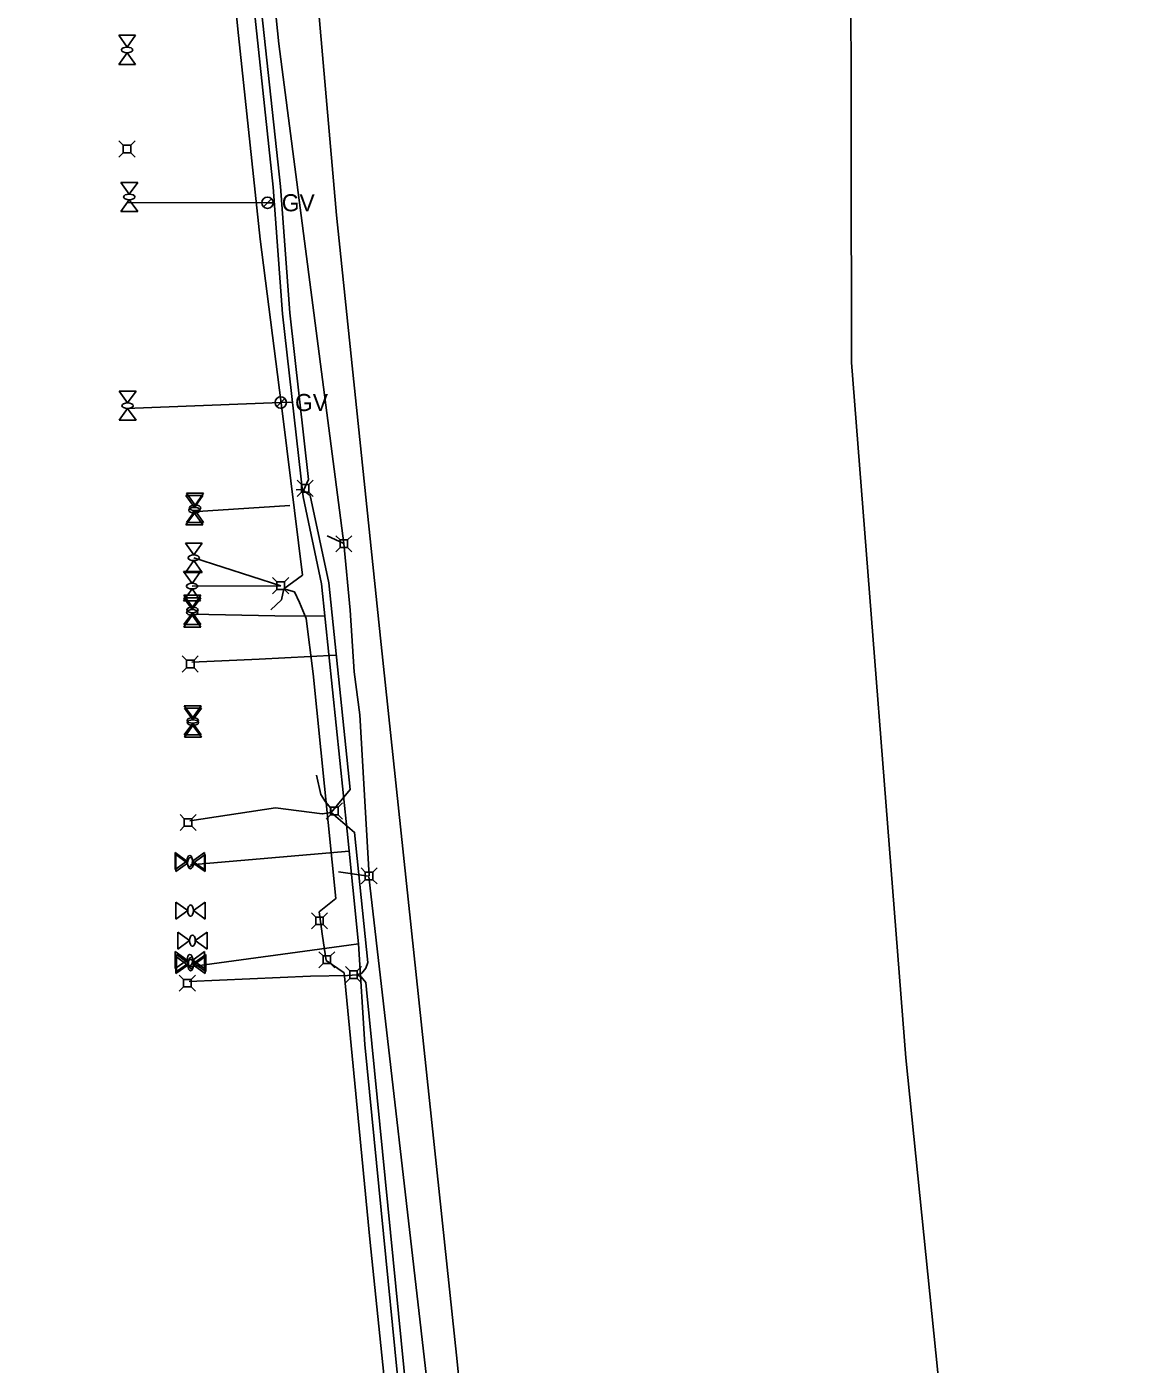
# Model space of a CAD drawing. Extents: x 596028 to 606371, y 330010 to 403088.
# Drawn here: x 602548 to 602998, y 364575 to 365123 of the extents above; entities that cross this region are included whole.
import ezdxf

# ---------------------------------------------------------------- set-up
doc = ezdxf.new("R2010")
doc.units = 0
for name, color, linetype in [('E_FTMS_Conduit', 7, 'Continuous'), ('E_UTL_E', 7, 'Continuous'), ('E_UTL_E_Bold', 7, 'Continuous'), ('E_UTL_E_UG', 7, 'Continuous'), ('E_UTL_FO_UG_QWEST', 7, 'Continuous'), ('E_UTL_G', 7, 'Continuous'), ('E_UTL_G_UG', 7, 'Continuous'), ('E_UTL_T', 7, 'Continuous'), ('E_UTL_T_UG', 7, 'Continuous'), ('E_UTL_TV', 7, 'Continuous'), ('E_UTL_TV_UG', 7, 'Continuous')]:
    doc.layers.add(name, color=color, linetype=linetype)

msp = doc.modelspace()

# ---------------------------------------------------------------- linework, layer by layer
at = {"layer": 'E_FTMS_Conduit'}
msp.add_lwpolyline([(602862.73, 362574), (602864.84, 362795.21), (602869.07, 363042.13), (602856.75, 363442.42), (602851.42, 363623.72), (602831.32, 363809.64), (602826.21, 363833.28), (602828.49, 363833.62), (602845.8, 363837.45), (602975.72, 363856.3), (602995.75, 363859.34), (602997.64, 363859.81), (602996.87, 363861.86), (602995.19, 363872.42), (602966.87, 364136.29), (602936.7, 364419.98), (602908.23, 364700.71), (602885.97, 364985.71), (602885.53, 365249.18)], dxfattribs=at)
at = {"layer": 'E_UTL_E'}
for points in [[(602650.53, 364895.83), (602648.77, 364897.58)], [(602653.62, 364895.83), (602650.53, 364895.83)], [(602650.53, 364895.83), (602650.53, 364892.73)], [(602653.62, 364895.83), (602655.37, 364897.58)], [(602653.62, 364892.73), (602653.62, 364895.83)], [(602650.53, 364892.73), (602648.77, 364890.98)], [(602650.53, 364892.73), (602653.62, 364892.73)], [(602653.62, 364892.73), (602655.37, 364890.98)], [(602666.42, 364758.46), (602664.67, 364760.21)], [(602669.52, 364758.46), (602671.27, 364760.21)], [(602666.42, 364755.36), (602664.67, 364753.61)], [(602669.52, 364758.46), (602666.42, 364758.46)], [(602666.42, 364758.46), (602666.42, 364755.36)], [(602666.42, 364755.36), (602669.52, 364755.36)], [(602669.52, 364755.36), (602669.52, 364758.46)], [(602669.52, 364755.36), (602671.27, 364753.61)], [(602669.45, 364742.52), (602667.69, 364744.28)], [(602672.54, 364742.52), (602669.45, 364742.52)], [(602669.45, 364742.52), (602669.45, 364739.43)], [(602672.54, 364742.52), (602674.29, 364744.28)], [(602672.54, 364739.43), (602672.54, 364742.52)], [(602669.45, 364739.43), (602667.69, 364737.68)], [(602669.45, 364739.43), (602672.54, 364739.43)], [(602672.54, 364739.43), (602674.29, 364737.68)]]:
    msp.add_lwpolyline(points, dxfattribs=at)
at = {"layer": 'E_UTL_E_Bold'}
for points in [[(602585.71, 365119.82), (602592.63, 365119.82)], [(602589.17, 365114.97), (602585.71, 365119.82)], [(602592.63, 365119.82), (602589.17, 365114.97)], [(602589.17, 365112.66), (602585.71, 365107.82)], [(602592.63, 365107.82), (602589.17, 365112.66)], [(602585.71, 365107.82), (602592.63, 365107.82)], [(602586.58, 365059.56), (602593.51, 365059.56)], [(602590.05, 365054.71), (602586.58, 365059.56)], [(602593.51, 365059.56), (602590.05, 365054.71)], [(602590.05, 365052.4), (602586.58, 365047.56)], [(602593.51, 365047.56), (602590.05, 365052.4)], [(602586.58, 365047.56), (602593.51, 365047.56)], [(602585.88, 364974.04), (602592.81, 364974.04)], [(602589.34, 364969.19), (602585.88, 364974.04)], [(602592.81, 364974.04), (602589.34, 364969.19)], [(602589.34, 364966.88), (602585.88, 364962.04)], [(602585.88, 364962.04), (602592.81, 364962.04)], [(602592.81, 364962.04), (602589.34, 364966.88)], [(602613.26, 364931.18), (602620.19, 364931.18)], [(602616.72, 364926.33), (602613.26, 364931.18)], [(602613.53, 364932.17), (602620.45, 364932.17)], [(602616.99, 364927.33), (602613.53, 364932.17)], [(602620.19, 364931.18), (602616.72, 364926.33)], [(602620.45, 364932.17), (602616.99, 364927.33)], [(602616.72, 364924.02), (602613.26, 364919.18)], [(602616.99, 364925.02), (602613.53, 364920.17)], [(602620.19, 364919.18), (602616.72, 364924.02)], [(602620.45, 364920.17), (602616.99, 364925.02)], [(602613.26, 364919.18), (602620.19, 364919.18)], [(602613.53, 364920.17), (602620.45, 364920.17)], [(602613.02, 364911.7), (602619.95, 364911.7)], [(602616.48, 364906.85), (602613.02, 364911.7)], [(602619.95, 364911.7), (602616.48, 364906.85)], [(602616.48, 364904.54), (602613.02, 364899.7)], [(602619.95, 364899.7), (602616.48, 364904.54)], [(602612.32, 364900.08), (602619.25, 364900.08)], [(602615.79, 364895.23), (602612.32, 364900.08)], [(602613.02, 364899.7), (602619.95, 364899.7)], [(602619.25, 364900.08), (602615.79, 364895.23)], [(602615.79, 364892.92), (602612.32, 364888.08)], [(602612.46, 364890.32), (602619.39, 364890.32)], [(602615.93, 364885.48), (602612.46, 364890.32)], [(602619.25, 364888.08), (602615.79, 364892.92)], [(602619.39, 364890.32), (602615.93, 364885.48)], [(602612.32, 364888.08), (602619.25, 364888.08)], [(602612.4, 364889.29), (602619.33, 364889.29)], [(602615.86, 364884.44), (602612.4, 364889.29)], [(602619.33, 364889.29), (602615.86, 364884.44)], [(602615.86, 364882.14), (602612.4, 364877.29)], [(602615.93, 364883.17), (602612.46, 364878.32)], [(602619.33, 364877.29), (602615.86, 364882.14)], [(602619.39, 364878.32), (602615.93, 364883.17)], [(602612.4, 364877.29), (602619.33, 364877.29)], [(602612.46, 364878.32), (602619.39, 364878.32)], [(602612.58, 364845.08), (602619.51, 364845.08)], [(602616.05, 364840.23), (602612.58, 364845.08)], [(602612.66, 364844.14), (602619.59, 364844.14)], [(602616.12, 364839.29), (602612.66, 364844.14)], [(602619.51, 364845.08), (602616.05, 364840.23)], [(602619.59, 364844.14), (602616.12, 364839.29)], [(602616.05, 364837.92), (602612.58, 364833.08)], [(602616.12, 364836.98), (602612.66, 364832.14)], [(602619.51, 364833.08), (602616.05, 364837.92)], [(602619.59, 364832.14), (602616.12, 364836.98)], [(602612.58, 364833.08), (602619.51, 364833.08)], [(602612.66, 364832.14), (602619.59, 364832.14)], [(602608.8, 364777.94), (602608.8, 364784.87)], [(602608.8, 364784.87), (602613.65, 364781.4)], [(602613.65, 364781.4), (602608.8, 364777.94)], [(602609.1, 364777.12), (602609.1, 364784.05)], [(602609.1, 364784.05), (602613.95, 364780.59)], [(602620.8, 364784.87), (602615.96, 364781.4)], [(602615.96, 364781.4), (602620.8, 364777.94)], [(602621.1, 364784.05), (602616.26, 364780.59)], [(602620.8, 364777.94), (602620.8, 364784.87)], [(602621.1, 364777.12), (602621.1, 364784.05)], [(602613.95, 364780.59), (602609.1, 364777.12)], [(602616.26, 364780.59), (602621.1, 364777.12)], [(602609.17, 364757.66), (602609.17, 364764.59)], [(602609.17, 364764.59), (602614.02, 364761.12)], [(602621.17, 364764.59), (602616.33, 364761.12)], [(602621.17, 364757.66), (602621.17, 364764.59)], [(602614.02, 364761.12), (602609.17, 364757.66)], [(602616.33, 364761.12), (602621.17, 364757.66)], [(602609.92, 364745.34), (602609.92, 364752.26)], [(602609.92, 364752.26), (602614.76, 364748.8)], [(602614.76, 364748.8), (602609.92, 364745.34)], [(602621.92, 364752.26), (602617.07, 364748.8)], [(602617.07, 364748.8), (602621.92, 364745.34)], [(602621.92, 364745.34), (602621.92, 364752.26)], [(602608.91, 364737.37), (602608.91, 364744.3)], [(602608.91, 364744.3), (602613.75, 364740.83)], [(602609.41, 364736.16), (602609.41, 364743.09)], [(602609.41, 364743.09), (602614.25, 364739.62)], [(602620.91, 364744.3), (602616.06, 364740.83)], [(602621.41, 364743.09), (602616.56, 364739.62)], [(602620.91, 364737.37), (602620.91, 364744.3)], [(602621.41, 364736.16), (602621.41, 364743.09)], [(602613.75, 364740.83), (602608.91, 364737.37)], [(602609.18, 364735.34), (602609.18, 364742.26)], [(602609.18, 364742.26), (602614.02, 364738.8)], [(602614.02, 364738.8), (602609.18, 364735.34)], [(602614.25, 364739.62), (602609.41, 364736.16)], [(602616.06, 364740.83), (602620.91, 364737.37)], [(602621.18, 364742.26), (602616.33, 364738.8)], [(602616.33, 364738.8), (602621.18, 364735.34)], [(602616.56, 364739.62), (602621.41, 364736.16)], [(602621.18, 364735.34), (602621.18, 364742.26)]]:
    msp.add_lwpolyline(points, dxfattribs=at)
for centre, major_axis in [((602589.17, 365113.82), (2.31, 0)), ((602590.05, 365053.56), (2.31, 0)), ((602589.34, 364968.04), (2.31, 0)), ((602616.72, 364925.18), (2.31, 0)), ((602616.99, 364926.17), (2.31, 0)), ((602616.48, 364905.7), (2.31, 0)), ((602615.79, 364894.08), (2.31, 0)), ((602615.93, 364884.32), (2.31, 0)), ((602615.86, 364883.29), (2.31, 0)), ((602616.05, 364839.08), (2.31, 0)), ((602616.12, 364838.14), (2.31, 0)), ((602614.8, 364781.4), (0, 2.31)), ((602615.1, 364780.59), (0, 2.31)), ((602615.17, 364761.12), (0, 2.31)), ((602615.92, 364748.8), (0, 2.31)), ((602614.91, 364740.83), (0, 2.31)), ((602615.18, 364738.8), (0, 2.31)), ((602615.41, 364739.62), (0, 2.31))]:
    msp.add_ellipse(centre, major_axis=major_axis, ratio=0.5, dxfattribs=at)
at = {"layer": 'E_UTL_E_UG'}
for p in [(602616.48, 364905.7), (602615.79, 364894.08)]:
    msp.add_line(p, (602652.15, 364894.21), dxfattribs=at)
for points in [[(602653.3, 364893), (602660.95, 364898.6), (602652.89, 364963.75), (602643.64, 365036.22), (602634.78, 365119.72), (602625.65, 365210.46), (602618.56, 365214.8), (602617.19, 365235.88), (602620.25, 365238.57)], [(602648.09, 364884.42), (602652.39, 364888.46), (602653.3, 364893)], [(602659.73, 364887.32), (602657.72, 364891.76), (602653.3, 364893)], [(602667.84, 364760.57), (602674.61, 364766.06), (602665.42, 364858.12), (602662.54, 364880.79), (602659.73, 364887.32)], [(602667.84, 364760.57), (602669.24, 364750.58), (602670.69, 364740.72)], [(602707.83, 364480.05), (602697.62, 364539.36), (602688.65, 364626.42), (602678.02, 364735.57), (602670.69, 364740.72)]]:
    msp.add_lwpolyline(points, dxfattribs=at)
at = {"layer": 'E_UTL_FO_UG_QWEST'}
msp.add_lwpolyline([(602822.05, 362549.25), (602828.95, 362701.86), (602830.3, 363140.61), (602824.69, 363330.76), (602824.69, 363330.79), (602812.45, 363727.22), (602792.64, 363896.81), (602779.99, 364023.79), (602767.65, 364151.1), (602751.22, 364290.7), (602741.34, 364403.56), (602724.44, 364576.29), (602692.96, 364872.73), (602674.93, 365046.17), (602663.52, 365177.69), (602650.65, 365285.28), (602624.99, 365493.92), (602600.52, 365590.88)], dxfattribs=at)
at = {"layer": 'E_UTL_G'}
for points in [[(602645.03, 365049.55), (602648.33, 365052.85)], [(602650.46, 364967.69), (602653.75, 364970.99)]]:
    msp.add_lwpolyline(points, dxfattribs=at)
for centre in [(602646.68, 365051.2), (602652.1, 364969.34)]:
    msp.add_circle(centre, 2.33, dxfattribs=at)
at = {"layer": 'E_UTL_G_UG'}
for p, q in [((602646.47, 365051.2), (602649.51, 365051.22)), ((602652.07, 364969.32), (602656.86, 364969.5)), ((602649.72, 364881.86), (602670.22, 364881.72)), ((602615.1, 364779.82), (602680.11, 364785.52)), ((602679.95, 364746.96), (602684.02, 364747.47))]:
    msp.add_line(p, q, dxfattribs=at)
for points in [[(602707.4, 364494.18), (602686.49, 364706.27), (602684.02, 364747.47), (602679.27, 364793.73), (602668.86, 364894.98), (602661.23, 364930.7), (602652.78, 365005.73), (602649.06, 365057.52), (602641.16, 365130.66)], [(602589.59, 365051.35), (602646.47, 365051.2)], [(602588.78, 364966.83), (602652.07, 364969.32)], [(602615.9, 364924.55), (602655.78, 364927.14)], [(602615.97, 364882.55), (602649.72, 364881.86)], [(602614.86, 364738.12), (602679.95, 364746.96)]]:
    msp.add_lwpolyline(points, dxfattribs=at)
at = {"layer": 'E_UTL_T'}
for points in [[(602587.59, 365074.79), (602585.84, 365076.54)], [(602587.59, 365071.69), (602585.84, 365069.94)], [(602590.69, 365074.79), (602587.59, 365074.79)], [(602587.59, 365074.79), (602587.59, 365071.69)], [(602587.59, 365071.69), (602590.69, 365071.69)], [(602590.69, 365074.79), (602592.44, 365076.54)], [(602590.69, 365071.69), (602590.69, 365074.79)], [(602590.69, 365071.69), (602592.44, 365069.94)], [(602660.56, 364935.72), (602658.81, 364937.47)], [(602663.66, 364935.72), (602660.56, 364935.72)], [(602660.56, 364935.72), (602660.56, 364932.62)], [(602663.66, 364935.72), (602665.41, 364937.47)], [(602663.66, 364932.62), (602663.66, 364935.72)], [(602660.56, 364932.62), (602658.81, 364930.87)], [(602660.56, 364932.62), (602663.66, 364932.62)], [(602663.66, 364932.62), (602665.41, 364930.87)], [(602613.47, 364863.72), (602611.72, 364865.47)], [(602616.57, 364863.72), (602613.47, 364863.72)], [(602613.47, 364863.72), (602613.47, 364860.63)], [(602616.57, 364863.72), (602618.32, 364865.47)], [(602616.57, 364860.63), (602616.57, 364863.72)], [(602613.47, 364860.63), (602611.72, 364858.87)], [(602613.47, 364860.63), (602616.57, 364860.63)], [(602616.57, 364860.63), (602618.32, 364858.87)], [(602672.49, 364803.47), (602670.74, 364805.22)], [(602675.59, 364803.47), (602672.49, 364803.47)], [(602672.49, 364803.47), (602672.49, 364800.37)], [(602675.59, 364803.47), (602677.34, 364805.22)], [(602675.59, 364800.37), (602675.59, 364803.47)], [(602612.58, 364798.77), (602610.83, 364800.52)], [(602615.67, 364798.77), (602612.58, 364798.77)], [(602612.58, 364798.77), (602612.58, 364795.67)], [(602615.67, 364798.77), (602617.43, 364800.52)], [(602615.67, 364795.67), (602615.67, 364798.77)], [(602672.49, 364800.37), (602670.74, 364798.62)], [(602672.49, 364800.37), (602675.59, 364800.37)], [(602675.59, 364800.37), (602677.34, 364798.62)], [(602612.58, 364795.67), (602610.83, 364793.92)], [(602612.58, 364795.67), (602615.67, 364795.67)], [(602615.67, 364795.67), (602617.43, 364793.92)], [(602680.34, 364736.39), (602678.59, 364738.15)], [(602683.44, 364736.39), (602685.19, 364738.15)], [(602612.3, 364732.91), (602610.55, 364734.66)], [(602615.4, 364732.91), (602612.3, 364732.91)], [(602612.3, 364732.91), (602612.3, 364729.82)], [(602615.4, 364732.91), (602617.15, 364734.66)], [(602615.4, 364729.82), (602615.4, 364732.91)], [(602680.34, 364733.3), (602678.59, 364731.55)], [(602683.44, 364736.39), (602680.34, 364736.39)], [(602680.34, 364736.39), (602680.34, 364733.3)], [(602680.34, 364733.3), (602683.44, 364733.3)], [(602683.44, 364733.3), (602683.44, 364736.39)], [(602683.44, 364733.3), (602685.19, 364731.55)], [(602612.3, 364729.82), (602610.55, 364728.06)], [(602612.3, 364729.82), (602615.4, 364729.82)], [(602615.4, 364729.82), (602617.15, 364728.06)]]:
    msp.add_lwpolyline(points, dxfattribs=at)
at = {"layer": 'E_UTL_T_UG'}
for p, q in [((602643.32, 364864.15), (602674.87, 364865.83)), ((602714.36, 364454.24), (602687.28, 364728.83))]:
    msp.add_line(p, q, dxfattribs=at)
for points in [[(602652.01, 365057.84), (602603.4, 365507.52), (602587.91, 365587.04), (602548.05, 365672.58)], [(602652.01, 365057.84), (602655.76, 365006.06)], [(602661.4, 364933.29), (602663.45, 364937.81), (602655.76, 365006.06)], [(602658.48, 364933.52), (602661.33, 364933.64)], [(602672.78, 364801.38), (602680.53, 364810.76), (602671.83, 364895.45), (602664.19, 364931.18), (602661.4, 364933.29)], [(602615.74, 364862.86), (602643.32, 364864.15)], [(602614.84, 364797.91), (602649.91, 364803.29), (602669.13, 364800.73), (602672.78, 364801.38), (602672.56, 364803.04), (602670.49, 364805.75), (602668.53, 364808.69), (602666.77, 364816.65)], [(602687.82, 364739.91), (602682.34, 364793.16), (602672.78, 364801.38)], [(602614.57, 364732.05), (602664.35, 364734.21), (602679.38, 364734.48), (602683.33, 364734.78), (602685.27, 364735.49), (602686.94, 364737.55), (602687.82, 364739.91)], [(602683.33, 364734.78), (602684.98, 364733.96), (602686.96, 364731.67), (602687.28, 364728.83)]]:
    msp.add_lwpolyline(points, dxfattribs=at)
at = {"layer": 'E_UTL_TV'}
for points in [[(602676.39, 364913.01), (602674.64, 364914.76)], [(602679.49, 364913.01), (602676.39, 364913.01)], [(602676.39, 364913.01), (602676.39, 364909.91)], [(602679.49, 364913.01), (602681.24, 364914.76)], [(602679.49, 364909.91), (602679.49, 364913.01)], [(602676.39, 364909.91), (602674.64, 364908.16)], [(602676.39, 364909.91), (602679.49, 364909.91)], [(602679.49, 364909.91), (602681.24, 364908.16)], [(602686.73, 364776.88), (602684.98, 364778.63)], [(602689.83, 364776.88), (602686.73, 364776.88)], [(602686.73, 364776.88), (602686.73, 364773.78)], [(602689.83, 364776.88), (602691.58, 364778.63)], [(602689.83, 364773.78), (602689.83, 364776.88)], [(602686.73, 364773.78), (602684.98, 364772.03)], [(602686.73, 364773.78), (602689.83, 364773.78)], [(602689.83, 364773.78), (602691.58, 364772.03)]]:
    msp.add_lwpolyline(points, dxfattribs=at)
at = {"layer": 'E_UTL_TV_UG'}
msp.add_line((602741.97, 364306.93), (602688.18, 364775.13), dxfattribs=at)
for points in [[(602678, 364911.53), (602651.34, 365116.29), (602643.02, 365197.64), (602638.02, 365257.15)], [(602671.1, 364914.63), (602678, 364911.53), (602680.55, 364884.21), (602682.21, 364858.9), (602684.5, 364841.32), (602688.28, 364775.35)], [(602675.73, 364777.01), (602688.11, 364775.27)]]:
    msp.add_lwpolyline(points, dxfattribs=at)

# ---------------------------------------------------------------- texts
at = {"layer": 'E_UTL_G'}
for p in [(602652.51, 365047.7), (602657.94, 364965.84)]:
    msp.add_text('GV', height=7, dxfattribs=at).set_placement(p)

doc.saveas('drawing.dxf')
